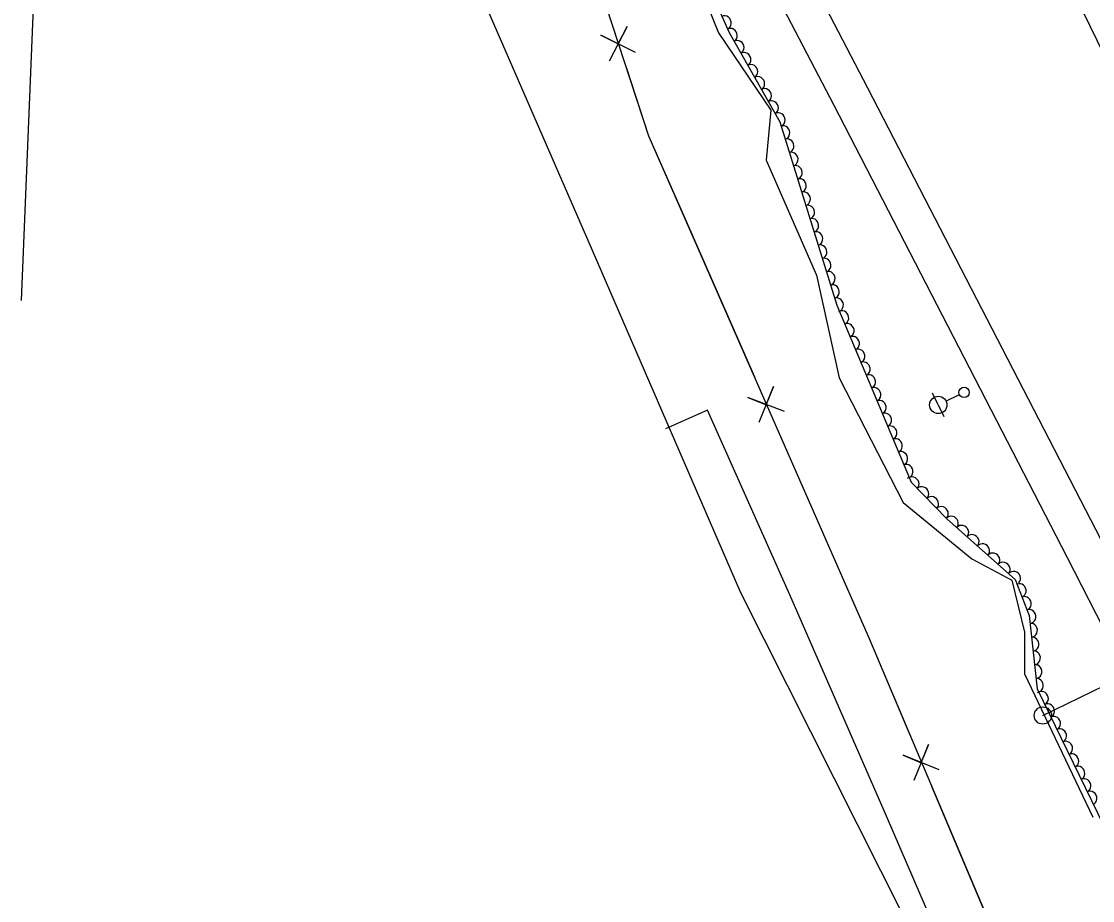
# Model space of a CAD drawing. Extents: x 1746719 to 1766531, y 631721 to 662391.
# Drawn here: x 1761891.1 to 1762199.7, y 637620.7 to 637874.3 of the extents above; entities that cross this region are included whole.
import ezdxf

# ---------------------------------------------------------------- set-up
doc = ezdxf.new("R2010")
doc.units = 0
for name, color, linetype in [('SURVEY - AERIAL SURVEY - Photo Control - Points - Elevations', 7, 'Continuous'), ('SURVEY - AERIAL SURVEY - Photo Control - Points - Locators', 7, 'Continuous'), ('SURVEY - AERIAL SURVEY - Photo Control with Text', 7, 'Continuous'), ('SURVEY - CENTERLINE - Existing Roads - Development', 7, 'Continuous'), ('SURVEY - CENTERLINE - Existing Roads Curve Text', 7, 'Continuous'), ('SURVEY - CONTROL - Grid', 7, 'Continuous'), ('SURVEY - CONTROL - Points - Locators', 7, 'Continuous')]:
    doc.layers.add(name, color=color, linetype=linetype)

msp = doc.modelspace()

# ---------------------------------------------------------------- linework, layer by layer
at = {"layer": 'SURVEY - AERIAL SURVEY - Photo Control - Points - Elevations'}
for points in [[(1762773.06, 636698.72), (1762724.62, 636797.23), (1762665.78, 636917.21), (1762608.96, 637033.7), (1762547.76, 637159.19), (1762483.24, 637291.54), (1762429.61, 637401.09), (1762367.13, 637528.71), (1762311.22, 637643.03), (1762248.83, 637770.86), (1762183.89, 637904.12), (1762125.15, 638021.3), (1762090.32, 638088.89)], [(1762034.93, 638049.02), (1762054.49, 638012.9), (1762105.98, 637910.8), (1762134.93, 637855.15), (1762202.15, 637724.88), (1762254.87, 637621.71)], [(1762025.26, 638043.78), (1762044.74, 638007.8), (1762096.19, 637905.79), (1762125.16, 637850.09), (1762192.36, 637719.86), (1762245.07, 637616.7)], [(1762179.43, 637545.26), (1762182.79, 637547.03), (1762163.98, 637590.29), (1762140.36, 637645.09), (1762112.49, 637708.95), (1762088.81, 637762.16), (1762076.65, 637756.81)]]:
    msp.add_lwpolyline(points, dxfattribs=at)
at = {"layer": 'SURVEY - AERIAL SURVEY - Photo Control - Points - Locators'}
for points in [[(1762326.67, 637262), (1762269.77, 637371.55), (1762214.91, 637478.27), (1762165.66, 637575.86), (1762098.38, 637709.46), (1762055.59, 637808.21), (1761992.6, 637953.19), (1761970, 638004.8), (1761965.61, 638018.7), (1762014.67, 638044.97)], [(1762014.67, 638044.97), (1762017.95, 638038.4), (1762026.84, 638002.1), (1762033.3, 637977.67), (1762040, 637961.96), (1762051.55, 637955.77), (1762057.39, 637943.23), (1762052.52, 637930.91), (1762061.85, 637915.07), (1762074.21, 637914.07), (1762082.07, 637895.53), (1762091.99, 637870.94), (1762106.99, 637848.72), (1762105.68, 637834.29), (1762120.22, 637801.07), (1762126.69, 637771.45), (1762145.18, 637735.56), (1762164.92, 637719.33), (1762176.43, 637713.17), (1762180.16, 637698.19), (1762180.17, 637686.09), (1762199.83, 637644.82)]]:
    msp.add_lwpolyline(points, dxfattribs=at)
at = {"layer": 'SURVEY - AERIAL SURVEY - Photo Control with Text'}
msp.add_lwpolyline([(1762018.38, 638041.57), (1762027.17, 638019.07), (1762039.86, 637969.28), (1762054.99, 637956.61), (1762060.59, 637942.94), (1762053.99, 637929.57), (1762062.77, 637916.97), (1762075.42, 637914.88), (1762094.98, 637871.08), (1762109.63, 637845.28), (1762126.06, 637792.47), (1762147.42, 637741.39), (1762157.75, 637730.88), (1762177.45, 637713.37), (1762181.5, 637702.97), (1762183.78, 637681.77), (1762211.55, 637624.74)], dxfattribs=at)
for centre, major_axis in [((1762093.72, 637873.91), (0.82, -1.83)), ((1762095.43, 637870.3), (0.99, -1.74)), ((1762097.4, 637866.82), (0.99, -1.74)), ((1762099.38, 637863.34), (0.99, -1.74)), ((1762101.35, 637859.87), (0.99, -1.74)), ((1762103.33, 637856.39), (0.99, -1.74)), ((1762105.3, 637852.91), (0.99, -1.74)), ((1762107.28, 637849.43), (0.99, -1.74)), ((1762109.25, 637845.95), (0.99, -1.74)), ((1762110.59, 637842.2), (0.59, -1.91)), ((1762111.78, 637838.38), (0.59, -1.91)), ((1762112.97, 637834.56), (0.59, -1.91)), ((1762114.16, 637830.74), (0.59, -1.91)), ((1762115.34, 637826.92), (0.59, -1.91)), ((1762116.53, 637823.1), (0.59, -1.91)), ((1762117.72, 637819.28), (0.59, -1.91)), ((1762118.91, 637815.46), (0.59, -1.91)), ((1762120.1, 637811.64), (0.59, -1.91)), ((1762121.29, 637807.82), (0.59, -1.91)), ((1762122.47, 637804), (0.59, -1.91)), ((1762123.66, 637800.19), (0.59, -1.91)), ((1762124.85, 637796.37), (0.59, -1.91)), ((1762126.04, 637792.55), (0.59, -1.91)), ((1762127.57, 637788.85), (0.77, -1.85)), ((1762129.12, 637785.16), (0.77, -1.85)), ((1762130.66, 637781.47), (0.77, -1.85)), ((1762132.2, 637777.78), (0.77, -1.85)), ((1762133.74, 637774.09), (0.77, -1.85)), ((1762135.29, 637770.4), (0.77, -1.85)), ((1762136.83, 637766.71), (0.77, -1.85)), ((1762138.37, 637763.02), (0.77, -1.85)), ((1762139.92, 637759.33), (0.77, -1.85)), ((1762141.46, 637755.64), (0.77, -1.85)), ((1762143, 637751.95), (0.77, -1.85)), ((1762144.54, 637748.26), (0.77, -1.85)), ((1762146.09, 637744.57), (0.77, -1.85)), ((1762147.8, 637740.99), (1.4, -1.43)), ((1762150.61, 637738.14), (1.4, -1.43)), ((1762153.41, 637735.29), (1.4, -1.43)), ((1762156.22, 637732.44), (1.4, -1.43)), ((1762159.11, 637729.67), (1.49, -1.33)), ((1762162.1, 637727.02), (1.49, -1.33)), ((1762165.09, 637724.36), (1.49, -1.33)), ((1762168.08, 637721.7), (1.49, -1.33)), ((1762171.07, 637719.04), (1.49, -1.33)), ((1762174.06, 637716.39), (1.49, -1.33)), ((1762177.05, 637713.73), (1.49, -1.33)), ((1762178.71, 637710.15), (0.73, -1.86)), ((1762180.16, 637706.42), (0.73, -1.86)), ((1762181.53, 637702.67), (0.21, -1.99)), ((1762181.96, 637698.7), (0.21, -1.99)), ((1762182.39, 637694.72), (0.21, -1.99)), ((1762182.82, 637690.74), (0.21, -1.99)), ((1762183.25, 637686.77), (0.21, -1.99)), ((1762183.67, 637682.79), (0.21, -1.99)), ((1762185.09, 637679.1), (0.88, -1.8)), ((1762186.84, 637675.5), (0.88, -1.8)), ((1762188.59, 637671.9), (0.88, -1.8)), ((1762190.34, 637668.31), (0.88, -1.8)), ((1762192.09, 637664.71), (0.88, -1.8)), ((1762193.84, 637661.11), (0.88, -1.8)), ((1762195.59, 637657.52), (0.88, -1.8)), ((1762197.34, 637653.92), (0.88, -1.8)), ((1762199.09, 637650.32), (0.88, -1.8))]:
    msp.add_ellipse(centre, major_axis=major_axis, ratio=0.940188, start_param=0, end_param=3.141593, dxfattribs=at)
at = {"layer": 'SURVEY - CENTERLINE - Existing Roads - Development'}
for p, q in [((1762155.27, 637763.69), (1762153.64, 637767.07)), ((1762161.34, 637766.62), (1762157.52, 637764.78)), ((1762155.27, 637763.69), (1762156.89, 637760.31))]:
    msp.add_line(p, q, dxfattribs=at)
for centre, radius in [((1762162.7, 637767.28), 1.5), ((1762155.27, 637763.69), 2.5)]:
    msp.add_circle(centre, radius, dxfattribs=at)
at = {"layer": 'SURVEY - CENTERLINE - Existing Roads Curve Text'}
for points in [[(1762015.64, 638032.17), (1762036.93, 637947.97), (1762071.82, 637841.31), (1762135.35, 637696.28), (1762201.09, 637540.86), (1762395.93, 637172.65)], [(1762068.07, 637865.31), (1762058.01, 637870.33), (1762063.06, 637867.77), (1762065.62, 637872.81), (1762060.47, 637862.82)], [(1762065.45, 637860.77), (1762071.82, 637841.31), (1762082.22, 637817.56)], [(1762082.22, 637817.56), (1762102.29, 637771.76)], [(1762110.92, 637761.79), (1762100.42, 637765.81), (1762105.69, 637763.75), (1762107.75, 637769.02), (1762103.59, 637758.58)], [(1762108.75, 637757.01), (1762127.36, 637714.51)], [(1762127.36, 637714.51), (1762135.35, 637696.28), (1762147.08, 637668.56)], [(1762155.58, 637658.48), (1762145.13, 637662.64), (1762150.37, 637660.51), (1762152.5, 637665.76), (1762148.21, 637655.36)], [(1762153.35, 637653.74), (1762171.43, 637611)]]:
    msp.add_lwpolyline(points, dxfattribs=at)
at = {"layer": 'SURVEY - CONTROL - Grid'}
for p, q in [((1762185.41, 637674.12), (1762341.96, 637750.52)), ((1762185.41, 637674.1), (1762185.41, 637674.1))]:
    msp.add_line(p, q, dxfattribs=at)
msp.add_circle((1762185.41, 637674.12), 2.5, dxfattribs=at)
at = {"layer": 'SURVEY - CONTROL - Points - Locators'}
msp.add_lwpolyline([(1761891.07, 637793.83), (1761899.22, 637993.48), (1761897.33, 638030.68), (1761892.33, 638078.24), (1761896.45, 638096.58), (1761907.7, 638114.75), (1761933.23, 638143.98), (1762059.54, 638364.83), (1762056.48, 638440.73), (1762027.97, 638570.7), (1762020.66, 638639.38), (1762017.5, 638702.57), (1762076.59, 639071.99), (1762064.24, 639158.94), (1762062.45, 639225.72), (1762077.73, 639301.51), (1762104.06, 639375.67)], dxfattribs=at)

doc.saveas('drawing.dxf')
